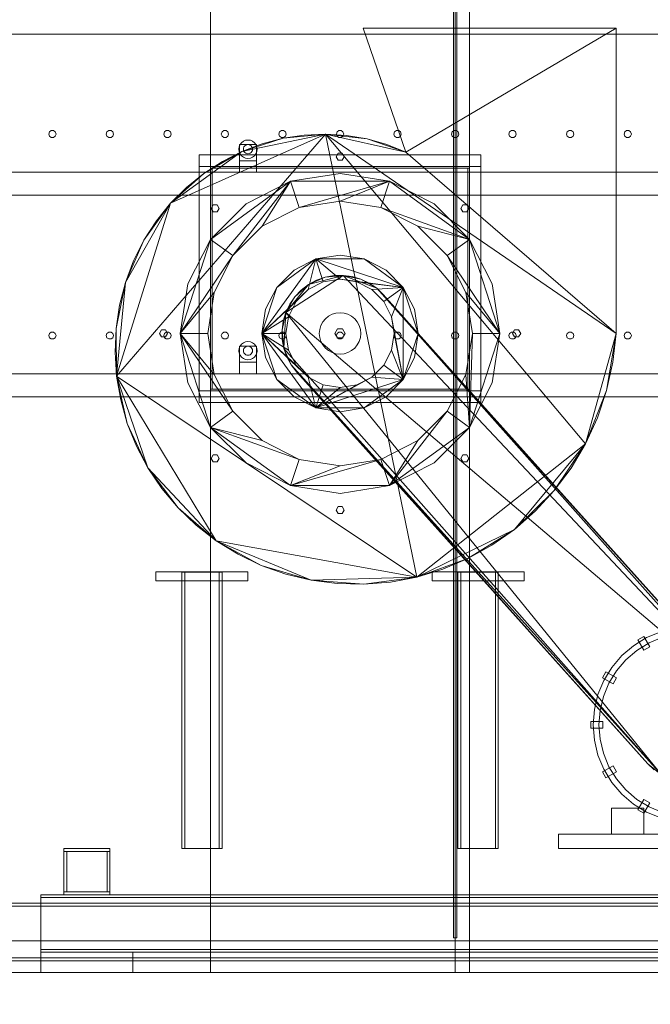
# Model space of a CAD drawing. Header units: millimetres. Extents: x -2233 to 61924, y -68080 to 6847.
# Tile 957 of 1022: x 53704 to 54800, y -55 to 1655. Entities that reach past the tile are written whole.
import ezdxf

# ---------------------------------------------------------------- set-up
doc = ezdxf.new("R2010")
doc.units = ezdxf.units.MM
for name, color, linetype, lineweight in [('COTAS_O', 1, 'Continuous', 0), ('COTAS_P', 1, 'Continuous', 0), ('lateral_secador', 7, 'Continuous', 0)]:
    doc.layers.add(name, color=color, linetype=linetype, lineweight=lineweight)
doc.dimstyles.new('R19_100', dxfattribs={"dimtxt": 250, "dimasz": 150, "dimexe": 150, "dimexo": 80, "dimgap": 100, "dimtad": 1, "dimtih": 1, "dimtoh": 1, "dimdsep": 46, "dimcen": 0.09, "dimadec": 0, "dimazin": 0, "dimtfac": 1, "dimtdec": 4, "dimtofl": 0, "dimtmove": 0, "dimatfit": 3, "dimfxl": 1, "dimtolj": 1, "dimtzin": 0, "dimarcsym": 0})

# ---------------------------------------------------------------- blocks, each defined once
blk = doc.blocks.new('DIM_R27_29')
at = {"layer": 'COTAS_O'}
for p, q in [((40461.1, 0), (40461.1, -900)), ((60461.1, 0), (60461.1, -900)), ((40461.1, -900), (40611.1, -855)), ((60461.1, -900), (60311.1, -855)), ((40461.1, -900), (60461.1, -900)), ((40461.1, -900), (40611.1, -945)), ((60461.1, -900), (60311.1, -945))]:
    blk.add_line(p, q, dxfattribs=at)
blk.add_text('20000 O', height=250, dxfattribs=at).set_placement((50461.1, -800))
blk = doc.blocks.new('DIM_R27_33')
at = {"layer": 'COTAS_P'}
for p, q in [((857.9, 0), (857.9, -2500)), ((61924.1, 0), (61924.1, -2500)), ((857.9, -2500), (1007.9, -2455)), ((61924.1, -2500), (61774.1, -2455)), ((857.9, -2500), (61924.1, -2500)), ((857.9, -2500), (1007.9, -2545)), ((61924.1, -2500), (61774.1, -2545))]:
    blk.add_line(p, q, dxfattribs=at)
blk.add_text('61066.24 P', height=250, dxfattribs=at).set_placement((31391, -2400))

msp = doc.modelspace()

# ---------------------------------------------------------------- linework, layer by layer
at = {"layer": 'lateral_secador'}
for p, q in [((54036.134, 0), (54036.134, 2925)), ((54036.134, 2925), (54036.134, 1400)), ((54458.134, 2925), (54458.134, 60)), ((54461.134, 0), (54461.134, 2925)), ((54461.134, 1400), (54461.134, 2925)), ((54464.134, 60), (54464.134, 2925)), ((54486.134, 0), (54486.134, 2925)), ((54486.134, 1400), (54486.134, 2925)), ((40811.134, 1630), (60111.134, 1630)), ((54741.134, 1640), (54301.134, 1640)), ((54301.134, 1640), (54375.711, 1424.797)), ((54375.711, 1424.797), (54741.134, 1640)), ((54741.134, 1110), (54741.134, 1640)), ((53755.997, 1460.082), (53754.784, 1456.35)), ((53754.784, 1456.35), (53755.997, 1452.618)), ((53759.172, 1462.389), (53755.997, 1460.082)), ((53763.096, 1462.389), (53759.172, 1462.389)), ((53766.271, 1460.082), (53763.096, 1462.389)), ((53767.484, 1456.35), (53766.271, 1460.082)), ((53766.271, 1452.618), (53767.484, 1456.35)), ((53855.997, 1460.082), (53854.784, 1456.35)), ((53854.784, 1456.35), (53855.997, 1452.618)), ((53859.172, 1462.389), (53855.997, 1460.082)), ((53863.096, 1462.389), (53859.172, 1462.389)), ((53866.271, 1460.082), (53863.096, 1462.389)), ((53867.484, 1456.35), (53866.271, 1460.082)), ((53866.271, 1452.618), (53867.484, 1456.35)), ((53872.765, 1035.68), (54235.915, 1456.166)), ((53955.997, 1460.082), (53954.784, 1456.35)), ((53954.784, 1456.35), (53955.997, 1452.618)), ((53959.172, 1462.389), (53955.997, 1460.082)), ((53963.096, 1462.389), (53959.172, 1462.389)), ((53966.271, 1460.082), (53963.096, 1462.389)), ((53967.484, 1456.35), (53966.271, 1460.082)), ((53966.271, 1452.618), (53967.484, 1456.35)), ((53966.602, 1336.003), (54235.915, 1456.166)), ((54055.997, 1460.082), (54054.784, 1456.35)), ((54054.784, 1456.35), (54055.997, 1452.618)), ((54059.172, 1462.389), (54055.997, 1460.082)), ((54063.096, 1462.389), (54059.172, 1462.389)), ((54066.271, 1460.082), (54063.096, 1462.389)), ((54067.484, 1456.35), (54066.271, 1460.082)), ((54066.271, 1452.618), (54067.484, 1456.35)), ((54090.673, 1426.139), (54235.915, 1456.166)), ((54155.997, 1460.082), (54154.784, 1456.35)), ((54154.784, 1456.35), (54155.997, 1452.618)), ((54159.172, 1462.389), (54155.997, 1460.082)), ((54163.096, 1462.389), (54159.172, 1462.389)), ((54162.319, 1449.018), (54235.915, 1456.166)), ((54199.086, 1454.562), (54162.319, 1449.018)), ((54166.271, 1460.082), (54163.096, 1462.389)), ((54167.484, 1456.35), (54166.271, 1460.082)), ((54166.271, 1452.618), (54167.484, 1456.35)), ((54235.915, 1456.166), (54199.086, 1454.562)), ((54235.915, 1456.166), (54308.107, 1447.791)), ((54272.392, 1453.878), (54235.915, 1456.166)), ((54235.915, 1456.166), (54375.711, 1424.797)), ((54235.915, 1456.166), (54741.134, 1110)), ((54235.915, 1456.166), (54688.042, 918.439)), ((54235.915, 1456.166), (54394.572, 686.788)), ((54255.997, 1460.082), (54254.784, 1456.35)), ((54254.784, 1456.35), (54255.997, 1452.618)), ((54259.172, 1462.389), (54255.997, 1460.082)), ((54263.096, 1462.389), (54259.172, 1462.389)), ((54266.271, 1460.082), (54263.096, 1462.389)), ((54267.484, 1456.35), (54266.271, 1460.082)), ((54266.271, 1452.618), (54267.484, 1456.35)), ((54355.997, 1460.082), (54354.784, 1456.35)), ((54354.784, 1456.35), (54355.997, 1452.618)), ((54359.172, 1462.389), (54355.997, 1460.082)), ((54363.096, 1462.389), (54359.172, 1462.389)), ((54366.271, 1460.082), (54363.096, 1462.389)), ((54367.484, 1456.35), (54366.271, 1460.082)), ((54366.271, 1452.618), (54367.484, 1456.35)), ((54455.997, 1460.082), (54454.784, 1456.35)), ((54454.784, 1456.35), (54455.997, 1452.618)), ((54459.172, 1462.389), (54455.997, 1460.082)), ((54463.096, 1462.389), (54459.172, 1462.389)), ((54466.271, 1460.082), (54463.096, 1462.389)), ((54467.484, 1456.35), (54466.271, 1460.082)), ((54466.271, 1452.618), (54467.484, 1456.35)), ((54555.997, 1460.082), (54554.784, 1456.35)), ((54554.784, 1456.35), (54555.997, 1452.618)), ((54559.172, 1462.389), (54555.997, 1460.082)), ((54563.096, 1462.389), (54559.172, 1462.389)), ((54566.271, 1460.082), (54563.096, 1462.389)), ((54567.484, 1456.35), (54566.271, 1460.082)), ((54566.271, 1452.618), (54567.484, 1456.35)), ((54655.997, 1460.082), (54654.784, 1456.35)), ((54654.784, 1456.35), (54655.997, 1452.618)), ((54659.172, 1462.389), (54655.997, 1460.082)), ((54663.096, 1462.389), (54659.172, 1462.389)), ((54666.271, 1460.082), (54663.096, 1462.389)), ((54667.484, 1456.35), (54666.271, 1460.082)), ((54666.271, 1452.618), (54667.484, 1456.35)), ((54755.997, 1460.082), (54754.784, 1456.35)), ((54754.784, 1456.35), (54755.997, 1452.618)), ((54759.172, 1462.389), (54755.997, 1460.082)), ((54763.096, 1462.389), (54759.172, 1462.389)), ((54766.271, 1460.082), (54763.096, 1462.389)), ((54767.484, 1456.35), (54766.271, 1460.082)), ((54766.271, 1452.618), (54767.484, 1456.35)), ((53755.997, 1452.618), (53759.172, 1450.311)), ((53759.172, 1450.311), (53763.096, 1450.311)), ((53763.096, 1450.311), (53766.271, 1452.618)), ((53855.997, 1452.618), (53859.172, 1450.311)), ((53859.172, 1450.311), (53863.096, 1450.311)), ((53863.096, 1450.311), (53866.271, 1452.618)), ((53955.997, 1452.618), (53959.172, 1450.311)), ((53959.172, 1450.311), (53963.096, 1450.311)), ((53963.096, 1450.311), (53966.271, 1452.618)), ((54055.997, 1452.618), (54059.172, 1450.311)), ((54059.172, 1450.311), (54063.096, 1450.311)), ((54063.096, 1450.311), (54066.271, 1452.618)), ((54087.277, 1438), (54085.679, 1434.141)), ((54086.134, 1438), (54116.134, 1438)), ((54086.134, 1438), (54086.134, 1410)), ((54089.82, 1441.314), (54087.277, 1438)), ((54093.134, 1443.856), (54089.82, 1441.314)), ((54090.673, 1426.139), (54162.319, 1449.018)), ((54126.04, 1439.529), (54090.673, 1426.139)), ((54096.993, 1445.455), (54093.134, 1443.856)), ((54097.134, 1436.928), (54095.477, 1435.657)), ((54101.134, 1446), (54096.993, 1445.455)), ((54099.063, 1437.727), (54097.134, 1436.928)), ((54101.134, 1438), (54099.063, 1437.727)), ((54105.275, 1445.455), (54101.134, 1446)), ((54103.204, 1437.727), (54101.134, 1438)), ((54105.134, 1436.928), (54103.204, 1437.727)), ((54106.791, 1435.657), (54105.134, 1436.928)), ((54109.134, 1443.856), (54105.275, 1445.455)), ((54112.448, 1441.314), (54109.134, 1443.856)), ((54114.99, 1438), (54112.448, 1441.314)), ((54116.589, 1434.141), (54114.99, 1438)), ((54116.134, 1410), (54116.134, 1438)), ((54162.319, 1449.018), (54126.04, 1439.529)), ((54155.997, 1452.618), (54159.172, 1450.311)), ((54159.172, 1450.311), (54163.096, 1450.311)), ((54163.096, 1450.311), (54166.271, 1452.618)), ((54255.997, 1452.618), (54259.172, 1450.311)), ((54259.172, 1450.311), (54263.096, 1450.311)), ((54263.096, 1450.311), (54266.271, 1452.618)), ((54308.107, 1447.791), (54272.392, 1453.878)), ((54308.107, 1447.791), (54375.711, 1424.797)), ((54342.67, 1438.04), (54308.107, 1447.791)), ((54375.711, 1424.797), (54342.67, 1438.04)), ((54355.997, 1452.618), (54359.172, 1450.311)), ((54359.172, 1450.311), (54363.096, 1450.311)), ((54363.096, 1450.311), (54366.271, 1452.618)), ((54455.997, 1452.618), (54459.172, 1450.311)), ((54459.172, 1450.311), (54463.096, 1450.311)), ((54463.096, 1450.311), (54466.271, 1452.618)), ((54555.997, 1452.618), (54559.172, 1450.311)), ((54559.172, 1450.311), (54563.096, 1450.311)), ((54563.096, 1450.311), (54566.271, 1452.618)), ((54655.997, 1452.618), (54659.172, 1450.311)), ((54659.172, 1450.311), (54663.096, 1450.311)), ((54663.096, 1450.311), (54666.271, 1452.618)), ((54755.997, 1452.618), (54759.172, 1450.311)), ((54759.172, 1450.311), (54763.096, 1450.311)), ((54763.096, 1450.311), (54766.271, 1452.618)), ((53966.602, 1336.003), (54090.673, 1426.139)), ((54016.134, 1420), (54506.134, 1420)), ((54016.134, 1420), (54016.134, 1400)), ((54024.355, 1388.051), (54090.673, 1426.139)), ((54090.673, 1426.139), (54056.641, 1408.935)), ((54085.679, 1434.141), (54085.134, 1430)), ((54085.134, 1430), (54085.679, 1425.859)), ((54085.679, 1425.859), (54087.277, 1422)), ((54087.277, 1422), (54089.82, 1418.686)), ((54093.406, 1432.071), (54093.134, 1430)), ((54093.134, 1430), (54093.406, 1427.929)), ((54094.206, 1434), (54093.406, 1432.071)), ((54093.406, 1427.929), (54094.206, 1426)), ((54095.477, 1435.657), (54094.206, 1434)), ((54094.206, 1426), (54095.477, 1424.343)), ((54095.477, 1424.343), (54097.134, 1423.072)), ((54097.134, 1423.072), (54099.063, 1422.273)), ((54099.063, 1422.273), (54101.134, 1422)), ((54101.134, 1422), (54103.204, 1422.273)), ((54103.204, 1422.273), (54105.134, 1423.072)), ((54105.134, 1423.072), (54106.791, 1424.343)), ((54108.062, 1434), (54106.791, 1435.657)), ((54106.791, 1424.343), (54108.062, 1426)), ((54108.861, 1432.071), (54108.062, 1434)), ((54108.062, 1426), (54108.861, 1427.929)), ((54109.134, 1430), (54108.861, 1432.071)), ((54108.861, 1427.929), (54109.134, 1430)), ((54112.448, 1418.686), (54114.99, 1422)), ((54114.99, 1422), (54116.589, 1425.859)), ((54117.134, 1430), (54116.589, 1434.141)), ((54116.589, 1425.859), (54117.134, 1430)), ((54257.634, 1423.062), (54254.134, 1417)), ((54264.634, 1423.062), (54257.634, 1423.062)), ((54268.134, 1417), (54264.634, 1423.062)), ((54375.711, 1424.797), (54741.134, 1110)), ((54506.134, 1400), (54506.134, 1420)), ((54056.641, 1408.935), (54024.355, 1388.051)), ((54086.134, 1410), (54116.134, 1410)), ((54086.134, 1410), (54086.134, 1390)), ((54089.82, 1418.686), (54093.134, 1416.144)), ((54093.134, 1416.144), (54096.993, 1414.545)), ((54096.993, 1414.545), (54101.134, 1414)), ((54101.134, 1414), (54105.275, 1414.545)), ((54105.275, 1414.545), (54109.134, 1416.144)), ((54109.134, 1416.144), (54112.448, 1418.686)), ((54116.134, 1390), (54116.134, 1410)), ((54254.134, 1417), (54257.634, 1410.938)), ((54257.634, 1410.938), (54264.634, 1410.938)), ((54264.634, 1410.938), (54268.134, 1417)), ((40811.134, 1390), (60111.134, 1390)), ((53966.602, 1336.003), (54024.355, 1388.051)), ((54024.355, 1388.051), (53994.214, 1363.666)), ((54016.134, 1400), (54506.134, 1400)), ((54016.134, 1400), (54036.134, 1400)), ((54016.134, 1400), (54016.134, 1010)), ((54036.134, 1400), (54461.134, 1400)), ((54036.134, 1400), (54486.134, 1400)), ((54036.134, 1400), (54036.134, 1397)), ((54036.134, 1010), (54036.134, 1400)), ((54036.134, 1397), (54486.134, 1397)), ((54036.134, 1397), (54039.134, 1397)), ((54036.134, 1397), (54036.134, 1013)), ((54039.134, 1013), (54039.134, 1397)), ((54086.134, 1390), (54116.134, 1390)), ((54261.134, 1388), (54175.228, 1374.394)), ((54347.04, 1374.394), (54261.134, 1388)), ((54461.134, 1400), (54486.134, 1400)), ((54483.134, 1397), (54486.134, 1397)), ((54483.134, 1397), (54483.134, 1013)), ((54486.134, 1397), (54486.134, 1400)), ((54486.134, 1400), (54506.134, 1400)), ((54486.134, 1400), (54486.134, 1010)), ((54486.134, 1013), (54486.134, 1397)), ((54506.134, 1010), (54506.134, 1400)), ((54036.228, 1273.404), (54175.228, 1374.394)), ((54075.06, 1245.191), (54175.228, 1374.394)), ((54175.228, 1374.394), (54097.73, 1334.907)), ((54125.943, 1296.074), (54175.228, 1374.394)), ((54175.228, 1374.394), (54347.04, 1374.394)), ((54190.06, 1328.743), (54175.228, 1374.394)), ((54190.06, 1328.743), (54347.04, 1374.394)), ((54261.134, 1340), (54347.04, 1374.394)), ((54332.208, 1328.743), (54347.04, 1374.394)), ((54347.04, 1374.394), (54486.04, 1273.404)), ((54424.538, 1334.907), (54347.04, 1374.394)), ((53994.214, 1363.666), (53966.602, 1336.003)), ((40811.134, 1350), (60111.134, 1350)), ((53872.765, 1035.68), (53966.602, 1336.003)), ((53888.133, 1198.403), (53966.602, 1336.003)), ((53920.36, 1271.933), (53966.602, 1336.003)), ((53966.602, 1336.003), (53941.873, 1305.324)), ((54097.73, 1334.907), (54036.228, 1273.404)), ((54190.06, 1328.743), (54261.134, 1340)), ((54261.134, 1340), (54332.208, 1328.743)), ((54486.04, 1273.404), (54424.538, 1334.907)), ((54040.552, 1333.144), (54037.052, 1327.082)), ((54037.052, 1327.082), (54040.552, 1321.02)), ((54047.552, 1333.144), (54040.552, 1333.144)), ((54040.552, 1321.02), (54047.552, 1321.02)), ((54051.052, 1327.082), (54047.552, 1333.144)), ((54047.552, 1321.02), (54051.052, 1327.082)), ((54125.943, 1296.074), (54190.06, 1328.743)), ((54332.208, 1328.743), (54486.04, 1273.404)), ((54332.208, 1328.743), (54396.324, 1296.074)), ((54474.716, 1333.144), (54471.216, 1327.082)), ((54471.216, 1327.082), (54474.716, 1321.02)), ((54481.716, 1333.144), (54474.716, 1333.144)), ((54474.716, 1321.02), (54481.716, 1321.02)), ((54485.216, 1327.082), (54481.716, 1333.144)), ((54481.716, 1321.02), (54485.216, 1327.082)), ((53941.873, 1305.324), (53920.36, 1271.933)), ((54075.06, 1245.191), (54125.943, 1296.074)), ((54396.324, 1296.074), (54486.04, 1273.404)), ((54396.324, 1296.074), (54447.208, 1245.191)), ((53888.133, 1198.403), (53920.36, 1271.933)), ((53920.36, 1271.933), (53902.359, 1236.168)), ((53983.134, 1110), (54036.228, 1273.404)), ((54036.228, 1273.404), (53996.74, 1195.907)), ((54075.06, 1245.191), (54036.228, 1273.404)), ((54447.208, 1245.191), (54486.04, 1273.404)), ((54486.04, 1273.404), (54539.134, 1110)), ((54525.527, 1195.907), (54486.04, 1273.404)), ((53902.359, 1236.168), (53888.133, 1198.403)), ((54075.06, 1245.191), (53983.134, 1110)), ((54042.391, 1181.074), (54075.06, 1245.191)), ((54125.134, 1110), (54219.108, 1239.344)), ((54151.108, 1189.939), (54219.108, 1239.344)), ((54219.108, 1239.344), (54181.195, 1220.026)), ((54205.882, 1186.048), (54219.108, 1239.344)), ((54261.134, 1246), (54219.108, 1239.344)), ((54219.108, 1239.344), (54303.16, 1239.344)), ((54219.108, 1239.344), (54371.16, 1189.939)), ((54232.086, 1199.399), (54219.108, 1239.344)), ((54261.134, 1204), (54219.108, 1239.344)), ((54303.16, 1239.344), (54261.134, 1246)), ((54303.16, 1239.344), (54371.16, 1189.939)), ((54341.072, 1220.026), (54303.16, 1239.344)), ((54447.208, 1245.191), (54539.134, 1110)), ((54447.208, 1245.191), (54479.877, 1181.074)), ((54181.195, 1220.026), (54151.108, 1189.939)), ((54371.16, 1189.939), (54341.072, 1220.026)), ((53871.852, 1118.494), (53888.133, 1198.403)), ((53872.765, 1035.68), (53888.133, 1198.403)), ((53888.133, 1198.403), (53877.904, 1159.036)), ((54166.909, 1146.37), (54266.607, 1210.852)), ((54205.882, 1186.048), (54232.086, 1199.399)), ((54206.282, 1194.807), (54266.607, 1210.852)), ((54206.282, 1194.807), (54235.174, 1207.607)), ((54220.225, 1202.344), (54206.282, 1194.807)), ((54235.174, 1207.607), (54220.225, 1202.344)), ((54232.086, 1199.399), (54261.134, 1204)), ((54235.174, 1207.607), (54266.607, 1210.852)), ((54250.763, 1210.466), (54235.174, 1207.607)), ((54266.607, 1210.852), (54250.763, 1210.466)), ((54261.134, 1204), (54371.16, 1189.939)), ((54261.134, 1204), (54290.182, 1199.399)), ((54266.607, 1210.852), (54297.503, 1204.224)), ((54282.316, 1208.754), (54266.607, 1210.852)), ((54266.607, 1210.852), (54324.84, 1188.374)), ((54266.607, 1210.852), (54963.478, 470.91)), ((54297.503, 1204.224), (54282.316, 1208.754)), ((54290.182, 1199.399), (54371.16, 1189.939)), ((54290.182, 1199.399), (54316.386, 1186.048)), ((54297.503, 1204.224), (54324.84, 1188.374)), ((54311.796, 1197.375), (54297.503, 1204.224)), ((54324.84, 1188.374), (54311.796, 1197.375)), ((53996.74, 1195.907), (53983.134, 1110)), ((54042.391, 1181.074), (53983.134, 1110)), ((54031.134, 1110), (54042.391, 1181.074)), ((54125.134, 1110), (54151.108, 1189.939)), ((54205.882, 1186.048), (54125.134, 1110)), ((54151.108, 1189.939), (54131.79, 1152.026)), ((54166.909, 1146.37), (54206.282, 1194.807)), ((54182.76, 1173.707), (54206.282, 1194.807)), ((54193.691, 1185.183), (54182.76, 1173.707)), ((54185.086, 1165.252), (54205.882, 1186.048)), ((54206.282, 1194.807), (54193.691, 1185.183)), ((54316.386, 1186.048), (54371.16, 1189.939)), ((54316.386, 1186.048), (54337.182, 1165.252)), ((54324.84, 1188.374), (54946.316, 497.443)), ((54336.316, 1177.443), (54324.84, 1188.374)), ((54324.84, 1188.374), (54963.478, 470.91)), ((54337.182, 1165.252), (54371.16, 1189.939)), ((54350.533, 1139.048), (54371.16, 1189.939)), ((54371.16, 1189.939), (54397.134, 1110)), ((54390.478, 1152.026), (54371.16, 1189.939)), ((54371.16, 1189.939), (54371.16, 1030.061)), ((54479.877, 1181.074), (54539.134, 1110)), ((54479.877, 1181.074), (54491.134, 1110)), ((54539.134, 1110), (54525.527, 1195.907)), ((54185.086, 1165.252), (54125.134, 1110)), ((54166.909, 1146.37), (54182.76, 1173.707)), ((54171.734, 1139.048), (54185.086, 1165.252)), ((54182.76, 1173.707), (54173.759, 1160.662)), ((54946.316, 497.443), (54336.316, 1177.443)), ((54337.182, 1165.252), (54350.533, 1139.048)), ((53877.904, 1159.036), (53871.852, 1118.494)), ((54131.79, 1152.026), (54125.134, 1110)), ((54160.282, 1115.473), (54166.909, 1146.37)), ((54166.909, 1146.37), (54162.38, 1131.182)), ((54163.527, 1084.04), (54166.909, 1146.37)), ((54173.759, 1160.662), (54166.909, 1146.37)), ((54820.472, 342.625), (54166.909, 1146.37)), ((54166.909, 1146.37), (54963.478, 470.91)), ((54397.134, 1110), (54390.478, 1152.026)), ((54171.734, 1139.048), (54125.134, 1110)), ((54162.38, 1131.182), (54160.282, 1115.473)), ((54167.134, 1110), (54171.734, 1139.048)), ((54231.201, 1130.001), (54227.874, 1123.777)), ((54235.678, 1135.456), (54231.201, 1130.001)), ((54241.133, 1139.933), (54235.678, 1135.456)), ((54247.357, 1143.26), (54241.133, 1139.933)), ((54254.111, 1145.308), (54247.357, 1143.26)), ((54261.134, 1146), (54254.111, 1145.308)), ((54268.157, 1145.308), (54261.134, 1146)), ((54274.91, 1143.26), (54268.157, 1145.308)), ((54281.134, 1139.933), (54274.91, 1143.26)), ((54286.59, 1135.456), (54281.134, 1139.933)), ((54291.067, 1130.001), (54286.59, 1135.456)), ((54294.394, 1123.777), (54291.067, 1130.001)), ((54350.533, 1139.048), (54371.16, 1030.061)), ((54350.533, 1139.048), (54355.134, 1110)), ((53759.172, 1112.389), (53755.997, 1110.082)), ((53763.096, 1112.389), (53759.172, 1112.389)), ((53766.271, 1110.082), (53763.096, 1112.389)), ((53859.172, 1112.389), (53855.997, 1110.082)), ((53863.096, 1112.389), (53859.172, 1112.389)), ((53866.271, 1110.082), (53863.096, 1112.389)), ((53871.852, 1118.494), (53870.109, 1077.222)), ((53872.765, 1035.68), (53871.852, 1118.494)), ((53950.634, 1116.062), (53947.134, 1110)), ((53957.634, 1116.062), (53950.634, 1116.062)), ((53959.172, 1112.389), (53955.997, 1110.082)), ((53961.134, 1110), (53957.634, 1116.062)), ((53963.096, 1112.389), (53959.172, 1112.389)), ((53966.271, 1110.082), (53963.096, 1112.389)), ((54059.172, 1112.389), (54055.997, 1110.082)), ((54063.096, 1112.389), (54059.172, 1112.389)), ((54066.271, 1110.082), (54063.096, 1112.389)), ((54159.172, 1112.389), (54155.997, 1110.082)), ((54163.096, 1112.389), (54159.172, 1112.389)), ((54163.527, 1084.04), (54160.282, 1115.473)), ((54160.282, 1115.473), (54160.668, 1099.629)), ((54166.271, 1110.082), (54163.096, 1112.389)), ((54225.826, 1117.023), (54225.134, 1110)), ((54227.874, 1123.777), (54225.826, 1117.023)), ((54256.634, 1117.794), (54252.134, 1110)), ((54259.172, 1112.389), (54255.997, 1110.082)), ((54265.634, 1117.794), (54256.634, 1117.794)), ((54263.096, 1112.389), (54259.172, 1112.389)), ((54266.271, 1110.082), (54263.096, 1112.389)), ((54270.134, 1110), (54265.634, 1117.794)), ((54296.442, 1117.023), (54294.394, 1123.777)), ((54297.134, 1110), (54296.442, 1117.023)), ((54359.172, 1112.389), (54355.997, 1110.082)), ((54363.096, 1112.389), (54359.172, 1112.389)), ((54366.271, 1110.082), (54363.096, 1112.389)), ((54459.172, 1112.389), (54455.997, 1110.082)), ((54463.096, 1112.389), (54459.172, 1112.389)), ((54466.271, 1110.082), (54463.096, 1112.389)), ((54559.172, 1112.389), (54555.997, 1110.082)), ((54563.096, 1112.389), (54559.172, 1112.389)), ((54564.634, 1116.062), (54561.134, 1110)), ((54566.271, 1110.082), (54563.096, 1112.389)), ((54571.634, 1116.062), (54564.634, 1116.062)), ((54575.134, 1110), (54571.634, 1116.062)), ((54659.172, 1112.389), (54655.997, 1110.082)), ((54663.096, 1112.389), (54659.172, 1112.389)), ((54666.271, 1110.082), (54663.096, 1112.389)), ((54759.172, 1112.389), (54755.997, 1110.082)), ((54763.096, 1112.389), (54759.172, 1112.389)), ((54766.271, 1110.082), (54763.096, 1112.389)), ((53755.997, 1110.082), (53754.784, 1106.35)), ((53754.784, 1106.35), (53755.997, 1102.618)), ((53755.997, 1102.618), (53759.172, 1100.311)), ((53759.172, 1100.311), (53763.096, 1100.311)), ((53763.096, 1100.311), (53766.271, 1102.618)), ((53767.484, 1106.35), (53766.271, 1110.082)), ((53766.271, 1102.618), (53767.484, 1106.35)), ((53855.997, 1110.082), (53854.784, 1106.35)), ((53854.784, 1106.35), (53855.997, 1102.618)), ((53855.997, 1102.618), (53859.172, 1100.311)), ((53859.172, 1100.311), (53863.096, 1100.311)), ((53863.096, 1100.311), (53866.271, 1102.618)), ((53867.484, 1106.35), (53866.271, 1110.082)), ((53866.271, 1102.618), (53867.484, 1106.35)), ((53947.134, 1110), (53950.634, 1103.938)), ((53950.634, 1103.938), (53957.634, 1103.938)), ((53955.997, 1110.082), (53954.784, 1106.35)), ((53954.784, 1106.35), (53955.997, 1102.618)), ((53955.997, 1102.618), (53959.172, 1100.311)), ((53957.634, 1103.938), (53961.134, 1110)), ((53959.172, 1100.311), (53963.096, 1100.311)), ((53963.096, 1100.311), (53966.271, 1102.618)), ((53967.484, 1106.35), (53966.271, 1110.082)), ((53966.271, 1102.618), (53967.484, 1106.35)), ((53983.134, 1110), (54031.134, 1110)), ((53983.134, 1110), (54042.391, 1038.926)), ((54036.228, 946.596), (53983.134, 1110)), ((53983.134, 1110), (53996.74, 1024.093)), ((53983.134, 1110), (54075.06, 974.809)), ((54042.391, 1038.926), (54031.134, 1110)), ((54055.997, 1110.082), (54054.784, 1106.35)), ((54054.784, 1106.35), (54055.997, 1102.618)), ((54055.997, 1102.618), (54059.172, 1100.311)), ((54059.172, 1100.311), (54063.096, 1100.311)), ((54063.096, 1100.311), (54066.271, 1102.618)), ((54067.484, 1106.35), (54066.271, 1110.082)), ((54066.271, 1102.618), (54067.484, 1106.35)), ((54096.993, 1095.455), (54093.134, 1093.856)), ((54101.134, 1096), (54096.993, 1095.455)), ((54105.275, 1095.455), (54101.134, 1096)), ((54109.134, 1093.856), (54105.275, 1095.455)), ((54125.134, 1110), (54167.134, 1110)), ((54125.134, 1110), (54171.734, 1080.952)), ((54151.108, 1030.061), (54125.134, 1110)), ((54125.134, 1110), (54131.79, 1067.974)), ((54125.134, 1110), (54185.086, 1054.748)), ((54219.108, 980.656), (54125.134, 1110)), ((54125.134, 1110), (54205.882, 1033.952)), ((54155.997, 1110.082), (54154.784, 1106.35)), ((54154.784, 1106.35), (54155.997, 1102.618)), ((54155.997, 1102.618), (54159.172, 1100.311)), ((54159.172, 1100.311), (54163.096, 1100.311)), ((54160.668, 1099.629), (54163.527, 1084.04)), ((54163.096, 1100.311), (54166.271, 1102.618)), ((54167.484, 1106.35), (54166.271, 1110.082)), ((54166.271, 1102.618), (54167.484, 1106.35)), ((54171.734, 1080.952), (54167.134, 1110)), ((54225.134, 1110), (54225.826, 1102.977)), ((54225.826, 1102.977), (54227.874, 1096.223)), ((54227.874, 1096.223), (54231.201, 1089.999)), ((54252.134, 1110), (54256.634, 1102.206)), ((54255.997, 1110.082), (54254.784, 1106.35)), ((54254.784, 1106.35), (54255.997, 1102.618)), ((54255.997, 1102.618), (54259.172, 1100.311)), ((54256.634, 1102.206), (54265.634, 1102.206)), ((54259.172, 1100.311), (54263.096, 1100.311)), ((54263.096, 1100.311), (54266.271, 1102.618)), ((54265.634, 1102.206), (54270.134, 1110)), ((54267.484, 1106.35), (54266.271, 1110.082)), ((54266.271, 1102.618), (54267.484, 1106.35)), ((54291.067, 1089.999), (54294.394, 1096.223)), ((54294.394, 1096.223), (54296.442, 1102.977)), ((54296.442, 1102.977), (54297.134, 1110)), ((54355.134, 1110), (54350.533, 1080.952)), ((54355.997, 1110.082), (54354.784, 1106.35)), ((54354.784, 1106.35), (54355.997, 1102.618)), ((54371.16, 1030.061), (54355.134, 1110)), ((54355.997, 1102.618), (54359.172, 1100.311)), ((54359.172, 1100.311), (54363.096, 1100.311)), ((54363.096, 1100.311), (54366.271, 1102.618)), ((54367.484, 1106.35), (54366.271, 1110.082)), ((54366.271, 1102.618), (54367.484, 1106.35)), ((54397.134, 1110), (54371.16, 1030.061)), ((54390.478, 1067.974), (54397.134, 1110)), ((54455.997, 1110.082), (54454.784, 1106.35)), ((54454.784, 1106.35), (54455.997, 1102.618)), ((54455.997, 1102.618), (54459.172, 1100.311)), ((54459.172, 1100.311), (54463.096, 1100.311)), ((54463.096, 1100.311), (54466.271, 1102.618)), ((54467.484, 1106.35), (54466.271, 1110.082)), ((54466.271, 1102.618), (54467.484, 1106.35)), ((54491.134, 1110), (54479.877, 1038.926)), ((54539.134, 1110), (54486.04, 946.596)), ((54486.04, 946.596), (54491.134, 1110)), ((54491.134, 1110), (54539.134, 1110)), ((54525.527, 1024.093), (54539.134, 1110)), ((54555.997, 1110.082), (54554.784, 1106.35)), ((54554.784, 1106.35), (54555.997, 1102.618)), ((54555.997, 1102.618), (54559.172, 1100.311)), ((54559.172, 1100.311), (54563.096, 1100.311)), ((54561.134, 1110), (54564.634, 1103.938)), ((54563.096, 1100.311), (54566.271, 1102.618)), ((54564.634, 1103.938), (54571.634, 1103.938)), ((54567.484, 1106.35), (54566.271, 1110.082)), ((54566.271, 1102.618), (54567.484, 1106.35)), ((54571.634, 1103.938), (54575.134, 1110)), ((54655.997, 1110.082), (54654.784, 1106.35)), ((54654.784, 1106.35), (54655.997, 1102.618)), ((54655.997, 1102.618), (54659.172, 1100.311)), ((54659.172, 1100.311), (54663.096, 1100.311)), ((54663.096, 1100.311), (54666.271, 1102.618)), ((54667.484, 1106.35), (54666.271, 1110.082)), ((54666.271, 1102.618), (54667.484, 1106.35)), ((54741.134, 1110), (54688.042, 918.439)), ((54741.134, 1110), (54724.591, 1010.784)), ((54735.464, 1059.797), (54741.134, 1110)), ((54755.997, 1110.082), (54754.784, 1106.35)), ((54754.784, 1106.35), (54755.997, 1102.618)), ((54755.997, 1102.618), (54759.172, 1100.311)), ((54759.172, 1100.311), (54763.096, 1100.311)), ((54763.096, 1100.311), (54766.271, 1102.618)), ((54767.484, 1106.35), (54766.271, 1110.082)), ((54766.271, 1102.618), (54767.484, 1106.35)), ((54085.679, 1084.141), (54085.134, 1080)), ((54085.134, 1080), (54085.679, 1075.859)), ((54087.277, 1088), (54085.679, 1084.141)), ((54086.134, 1088), (54116.134, 1088)), ((54086.134, 1088), (54086.134, 1060)), ((54089.82, 1091.314), (54087.277, 1088)), ((54093.134, 1093.856), (54089.82, 1091.314)), ((54093.406, 1082.071), (54093.134, 1080)), ((54093.134, 1080), (54093.406, 1077.929)), ((54094.206, 1084), (54093.406, 1082.071)), ((54093.406, 1077.929), (54094.206, 1076)), ((54095.477, 1085.657), (54094.206, 1084)), ((54097.134, 1086.928), (54095.477, 1085.657)), ((54099.063, 1087.727), (54097.134, 1086.928)), ((54101.134, 1088), (54099.063, 1087.727)), ((54103.204, 1087.727), (54101.134, 1088)), ((54105.134, 1086.928), (54103.204, 1087.727)), ((54106.791, 1085.657), (54105.134, 1086.928)), ((54108.062, 1084), (54106.791, 1085.657)), ((54108.861, 1082.071), (54108.062, 1084)), ((54108.062, 1076), (54108.861, 1077.929)), ((54109.134, 1080), (54108.861, 1082.071)), ((54108.861, 1077.929), (54109.134, 1080)), ((54112.448, 1091.314), (54109.134, 1093.856)), ((54114.99, 1088), (54112.448, 1091.314)), ((54116.589, 1084.141), (54114.99, 1088)), ((54116.134, 1060), (54116.134, 1088)), ((54117.134, 1080), (54116.589, 1084.141)), ((54116.589, 1075.859), (54117.134, 1080)), ((54176.326, 1055.148), (54163.527, 1084.04)), ((54163.527, 1084.04), (54168.79, 1069.09)), ((54820.472, 342.625), (54163.527, 1084.04)), ((54185.086, 1054.748), (54171.734, 1080.952)), ((54231.201, 1089.999), (54235.678, 1084.544)), ((54235.678, 1084.544), (54241.133, 1080.067)), ((54241.133, 1080.067), (54247.357, 1076.74)), ((54274.91, 1076.74), (54281.134, 1080.067)), ((54281.134, 1080.067), (54286.59, 1084.544)), ((54286.59, 1084.544), (54291.067, 1089.999)), ((54350.533, 1080.952), (54337.182, 1054.748)), ((54371.16, 1030.061), (54350.533, 1080.952)), ((53870.109, 1077.222), (53872.765, 1035.68)), ((54085.679, 1075.859), (54087.277, 1072)), ((54087.277, 1072), (54089.82, 1068.686)), ((54089.82, 1068.686), (54093.134, 1066.144)), ((54093.134, 1066.144), (54096.993, 1064.545)), ((54094.206, 1076), (54095.477, 1074.343)), ((54095.477, 1074.343), (54097.134, 1073.072)), ((54096.993, 1064.545), (54101.134, 1064)), ((54097.134, 1073.072), (54099.063, 1072.273)), ((54099.063, 1072.273), (54101.134, 1072)), ((54101.134, 1072), (54103.204, 1072.273)), ((54101.134, 1064), (54105.275, 1064.545)), ((54103.204, 1072.273), (54105.134, 1073.072)), ((54105.134, 1073.072), (54106.791, 1074.343)), ((54105.275, 1064.545), (54109.134, 1066.144)), ((54106.791, 1074.343), (54108.062, 1076)), ((54109.134, 1066.144), (54112.448, 1068.686)), ((54112.448, 1068.686), (54114.99, 1072)), ((54114.99, 1072), (54116.589, 1075.859)), ((54131.79, 1067.974), (54151.108, 1030.061)), ((54168.79, 1069.09), (54176.326, 1055.148)), ((54247.357, 1076.74), (54254.111, 1074.692)), ((54254.111, 1074.692), (54261.134, 1074)), ((54261.134, 1074), (54268.157, 1074.692)), ((54268.157, 1074.692), (54274.91, 1076.74)), ((54371.16, 1030.061), (54390.478, 1067.974)), ((54086.134, 1060), (54116.134, 1060)), ((54086.134, 1060), (54086.134, 1040)), ((54116.134, 1040), (54116.134, 1060)), ((54795.951, 362.557), (54176.326, 1055.148)), ((54176.326, 1055.148), (54185.951, 1042.557)), ((54820.472, 342.625), (54176.326, 1055.148)), ((54205.882, 1033.952), (54185.086, 1054.748)), ((54337.182, 1054.748), (54316.386, 1033.952)), ((54371.16, 1030.061), (54337.182, 1054.748)), ((54724.591, 1010.784), (54735.464, 1059.797)), ((40811.134, 1040), (60111.134, 1040)), ((53891.361, 953.675), (53872.765, 1035.68)), ((53872.765, 1035.68), (53879.853, 994.34)), ((53927.329, 876.268), (53872.765, 1035.68)), ((54046.079, 749.72), (53872.765, 1035.68)), ((54394.572, 686.788), (53872.765, 1035.68)), ((54075.06, 974.809), (54042.391, 1038.926)), ((54086.134, 1040), (54116.134, 1040)), ((54219.108, 980.656), (54151.108, 1030.061)), ((54151.108, 1030.061), (54181.195, 999.974)), ((54185.951, 1042.557), (54795.951, 362.557)), ((54219.108, 980.656), (54205.882, 1033.952)), ((54232.086, 1020.601), (54205.882, 1033.952)), ((54219.108, 980.656), (54316.386, 1033.952)), ((54371.16, 1030.061), (54219.108, 980.656)), ((54316.386, 1033.952), (54290.182, 1020.601)), ((54371.16, 1030.061), (54303.16, 980.656)), ((54371.16, 1030.061), (54316.386, 1033.952)), ((54341.072, 999.974), (54371.16, 1030.061)), ((54479.877, 1038.926), (54447.208, 974.809)), ((54486.04, 946.596), (54479.877, 1038.926)), ((53996.74, 1024.093), (54036.228, 946.596)), ((54016.134, 1010), (54506.134, 1010)), ((54016.134, 1010), (54016.134, 990)), ((54016.134, 1010), (54036.134, 1010)), ((54036.134, 1013), (54486.134, 1013)), ((54036.134, 1013), (54036.134, 1010)), ((54036.134, 1013), (54039.134, 1013)), ((54036.134, 1010), (54461.134, 1010)), ((54036.134, 1010), (54036.134, 0)), ((54036.134, 1010), (54486.134, 1010)), ((54219.108, 980.656), (54232.086, 1020.601)), ((54219.108, 980.656), (54290.182, 1020.601)), ((54219.108, 980.656), (54261.134, 1016)), ((54261.134, 1016), (54232.086, 1020.601)), ((54290.182, 1020.601), (54261.134, 1016)), ((54461.134, 0), (54461.134, 1010)), ((54461.134, 1010), (54486.134, 1010)), ((54483.134, 1013), (54486.134, 1013)), ((54486.04, 946.596), (54525.527, 1024.093)), ((54486.134, 1010), (54486.134, 1013)), ((54486.134, 0), (54486.134, 1010)), ((54486.134, 1010), (54506.134, 1010)), ((54506.134, 990), (54506.134, 1010)), ((54724.591, 1010.784), (54688.042, 918.439)), ((54708.703, 963.496), (54724.591, 1010.784)), ((40811.134, 1000), (60111.134, 1000)), ((53879.853, 994.34), (53891.361, 953.675)), ((54181.195, 999.974), (54219.108, 980.656)), ((54303.16, 980.656), (54341.072, 999.974)), ((54016.134, 990), (54506.134, 990)), ((54303.16, 980.656), (54219.108, 980.656)), ((54219.108, 980.656), (54261.134, 974)), ((54261.134, 974), (54303.16, 980.656)), ((54036.228, 946.596), (54075.06, 974.809)), ((54125.943, 923.926), (54075.06, 974.809)), ((54347.04, 845.606), (54447.208, 974.809)), ((54447.208, 974.809), (54396.324, 923.926)), ((54486.04, 946.596), (54447.208, 974.809)), ((54688.042, 918.439), (54708.703, 963.496)), ((53927.329, 876.268), (53891.361, 953.675)), ((53891.361, 953.675), (53907.226, 914.162)), ((54175.228, 845.606), (54036.228, 946.596)), ((54036.228, 946.596), (54097.73, 885.093)), ((54036.228, 946.596), (54125.943, 923.926)), ((54036.228, 946.596), (54190.06, 891.257)), ((54486.04, 946.596), (54347.04, 845.606)), ((54424.538, 885.093), (54486.04, 946.596)), ((54190.06, 891.257), (54125.943, 923.926)), ((54396.324, 923.926), (54332.208, 891.257)), ((54347.04, 845.606), (54396.324, 923.926)), ((53907.226, 914.162), (53927.329, 876.268)), ((54688.042, 918.439), (54394.572, 686.788)), ((54688.042, 918.439), (54564.17, 769.481)), ((54688.042, 918.439), (54633.61, 836.889)), ((54662.898, 876.09), (54688.042, 918.439)), ((54040.552, 898.98), (54037.052, 892.918)), ((54037.052, 892.918), (54040.552, 886.856)), ((54047.552, 898.98), (54040.552, 898.98)), ((54051.052, 892.918), (54047.552, 898.98)), ((54047.552, 886.856), (54051.052, 892.918)), ((54175.228, 845.606), (54190.06, 891.257)), ((54175.228, 845.606), (54332.208, 891.257)), ((54261.134, 880), (54190.06, 891.257)), ((54332.208, 891.257), (54261.134, 880)), ((54347.04, 845.606), (54332.208, 891.257)), ((54474.716, 898.98), (54471.216, 892.918)), ((54471.216, 892.918), (54474.716, 886.856)), ((54481.716, 898.98), (54474.716, 898.98)), ((54485.216, 892.918), (54481.716, 898.98)), ((54481.716, 886.856), (54485.216, 892.918)), ((53979.539, 807.145), (53927.329, 876.268)), ((53927.329, 876.268), (53951.506, 840.449)), ((54046.079, 749.72), (53927.329, 876.268)), ((54040.552, 886.856), (54047.552, 886.856)), ((54097.73, 885.093), (54175.228, 845.606)), ((54175.228, 845.606), (54261.134, 880)), ((54347.04, 845.606), (54424.538, 885.093)), ((54474.716, 886.856), (54481.716, 886.856)), ((54633.61, 836.889), (54662.898, 876.09)), ((53951.506, 840.449), (53979.539, 807.145)), ((54347.04, 845.606), (54175.228, 845.606)), ((54175.228, 845.606), (54261.134, 832)), ((54261.134, 832), (54347.04, 845.606)), ((54633.61, 836.889), (54564.17, 769.481)), ((54600.562, 801.235), (54633.61, 836.889)), ((54046.079, 749.72), (53979.539, 807.145)), ((53979.539, 807.145), (54011.167, 776.772)), ((54257.634, 809.062), (54254.134, 803)), ((54264.634, 809.062), (54257.634, 809.062)), ((54268.134, 803), (54264.634, 809.062)), ((54254.134, 803), (54257.634, 796.938)), ((54257.634, 796.938), (54264.634, 796.938)), ((54264.634, 796.938), (54268.134, 803)), ((54564.17, 769.481), (54600.562, 801.235)), ((54011.167, 776.772), (54046.079, 749.72)), ((54564.17, 769.481), (54394.572, 686.788)), ((54564.17, 769.481), (54483.191, 718.844)), ((54524.887, 741.933), (54564.17, 769.481)), ((54124.321, 706.963), (54046.079, 749.72)), ((54046.079, 749.72), (54083.928, 726.344)), ((54211.021, 681.252), (54046.079, 749.72)), ((54394.572, 686.788), (54046.079, 749.72)), ((54483.191, 718.844), (54524.887, 741.933)), ((54083.928, 726.344), (54124.321, 706.963)), ((54483.191, 718.844), (54394.572, 686.788)), ((54439.581, 700.414), (54483.191, 718.844)), ((54211.021, 681.252), (54124.321, 706.963)), ((54124.321, 706.963), (54166.837, 691.855)), ((53941.134, 696), (54101.134, 696)), ((53941.134, 696), (53941.134, 680)), ((53986.134, 695), (54056.134, 695)), ((53986.134, 695), (53986.134, 215)), ((53986.134, 695), (53991.134, 695)), ((53991.134, 215), (53991.134, 695)), ((54051.134, 695), (54056.134, 695)), ((54051.134, 695), (54051.134, 215)), ((54056.134, 215), (54056.134, 695)), ((54101.134, 680), (54101.134, 696)), ((54166.837, 691.855), (54211.021, 681.252)), ((54394.572, 686.788), (54211.021, 681.252)), ((54394.572, 686.788), (54302.452, 674.246)), ((54348.687, 678.055), (54394.572, 686.788)), ((54394.572, 686.788), (54439.581, 700.414)), ((54421.134, 696), (54581.134, 696)), ((54421.134, 696), (54421.134, 680)), ((54466.134, 695), (54536.134, 695)), ((54466.134, 695), (54466.134, 215)), ((54466.134, 695), (54471.134, 695)), ((54471.134, 215), (54471.134, 695)), ((54531.134, 695), (54536.134, 695)), ((54531.134, 695), (54531.134, 215)), ((54536.134, 215), (54536.134, 695)), ((54581.134, 680), (54581.134, 696)), ((53941.134, 680), (54101.134, 680)), ((54302.452, 674.246), (54211.021, 681.252)), ((54211.021, 681.252), (54256.393, 675.338)), ((54256.393, 675.338), (54302.452, 674.246)), ((54302.452, 674.246), (54348.687, 678.055)), ((54421.134, 680), (54581.134, 680)), ((54789.33, 583.688), (54778.938, 577.688)), ((54799.83, 565.502), (54789.33, 583.688)), ((54818.601, 591.68), (54793.955, 581.471)), ((54821.691, 582.169), (54798.495, 572.561)), ((54771.21, 567.533), (54750.926, 550.208)), ((54793.955, 581.471), (54771.21, 567.533)), ((54798.495, 572.561), (54777.088, 559.443)), ((54789.438, 559.502), (54778.938, 577.688)), ((54789.438, 559.502), (54799.83, 565.502)), ((54750.926, 550.208), (54733.601, 529.923)), ((54777.088, 559.443), (54757.997, 543.137)), ((54757.997, 543.137), (54741.691, 524.046)), ((54723.445, 522.196), (54717.445, 511.804)), ((54733.601, 529.923), (54719.663, 507.178)), ((54741.632, 511.696), (54723.445, 522.196)), ((54741.691, 524.046), (54728.573, 502.638)), ((54719.663, 507.178), (54709.454, 482.533)), ((54735.632, 501.304), (54717.445, 511.804)), ((54728.573, 502.638), (54718.965, 479.443)), ((54735.632, 501.304), (54741.632, 511.696)), ((54709.454, 482.533), (54703.227, 456.594)), ((54718.965, 479.443), (54713.104, 455.03)), ((54703.227, 456.594), (54701.134, 430)), ((54713.104, 455.03), (54711.134, 430)), ((54718.134, 436), (54697.134, 436)), ((54697.134, 436), (54697.134, 424)), ((54701.134, 430), (54703.227, 403.406)), ((54711.134, 430), (54713.104, 404.97)), ((54718.134, 424), (54718.134, 436)), ((54718.134, 424), (54697.134, 424)), ((54703.227, 403.406), (54709.454, 377.467)), ((54713.104, 404.97), (54718.965, 380.557)), ((54709.454, 377.467), (54719.663, 352.822)), ((54718.965, 380.557), (54728.573, 357.362)), ((54820.472, 342.625), (54795.951, 362.557)), ((54795.951, 362.557), (54807.428, 351.626)), ((54735.632, 358.696), (54717.445, 348.196)), ((54717.445, 348.196), (54723.445, 337.804)), ((54719.663, 352.822), (54733.601, 330.077)), ((54741.632, 348.304), (54723.445, 337.804)), ((54728.573, 357.362), (54741.691, 335.954)), ((54741.632, 348.304), (54735.632, 358.696)), ((54733.601, 330.077), (54750.926, 309.792)), ((54741.691, 335.954), (54757.997, 316.863)), ((54750.926, 309.792), (54771.21, 292.467)), ((54757.997, 316.863), (54777.088, 300.557)), ((54771.21, 292.467), (54793.955, 278.529)), ((54777.088, 300.557), (54798.495, 287.439)), ((54789.438, 300.498), (54778.938, 282.312)), ((54799.83, 294.498), (54789.33, 276.312)), ((54799.83, 294.498), (54789.438, 300.498)), ((54733.134, 285), (54789.134, 285)), ((54733.134, 285), (54733.134, 240)), ((54778.938, 282.312), (54789.33, 276.312)), ((54789.134, 240), (54789.134, 285)), ((54793.955, 278.529), (54818.601, 268.32)), ((54798.495, 287.439), (54821.691, 277.831)), ((54641.134, 240), (55101.134, 240)), ((54641.134, 240), (54641.134, 215)), ((54733.134, 240), (54789.134, 240)), ((53781.134, 215), (53861.134, 215)), ((53781.134, 215), (53781.134, 210)), ((53781.134, 210), (53861.134, 210)), ((53781.134, 210), (53786.134, 210)), ((53781.134, 210), (53781.134, 140)), ((53786.134, 140), (53786.134, 210)), ((53856.134, 210), (53861.134, 210)), ((53856.134, 210), (53856.134, 140)), ((53861.134, 210), (53861.134, 215)), ((53861.134, 140), (53861.134, 210)), ((53986.134, 215), (54056.134, 215)), ((53986.134, 215), (53991.134, 215)), ((54051.134, 215), (54056.134, 215)), ((54466.134, 215), (54536.134, 215)), ((54466.134, 215), (54471.134, 215)), ((54531.134, 215), (54536.134, 215)), ((54641.134, 215), (55101.134, 215)), ((53781.134, 140), (53861.134, 140)), ((53781.134, 140), (53781.134, 135)), ((53781.134, 140), (53786.134, 140)), ((53856.134, 140), (53861.134, 140)), ((53861.134, 135), (53861.134, 140)), ((40461.134, 120), (60461.134, 120)), ((53741.134, 135), (55231.134, 135)), ((53741.134, 135), (53741.134, 130)), ((53741.134, 130), (55231.134, 130)), ((53741.134, 130), (53741.134, 40)), ((53781.134, 135), (53861.134, 135)), ((40461.134, 115), (60461.134, 115)), ((40461.134, 55), (60461.134, 55)), ((54458.134, 60), (54464.134, 60)), ((53741.134, 40), (55231.134, 40)), ((53741.134, 40), (53741.134, 35)), ((53741.134, 35), (55231.134, 35)), ((53741.134, 35), (53901.134, 35)), ((53741.134, 35), (53741.134, 0)), ((53901.134, 0), (53901.134, 35)), ((40461.134, 25), (60461.134, 25)), ((40461.134, 20), (60461.134, 20)), ((40461.134, 0), (60461.134, 0)), ((53461.134, 0), (54036.134, 0)), ((53741.134, 0), (53901.134, 0)), ((54036.134, 0), (54461.134, 0)), ((54461.134, 0), (54486.134, 0)), ((54486.134, 0), (54961.134, 0))]:
    msp.add_line(p, q, dxfattribs=at)

# ---------------------------------------------------------------- dimensions: what is measured, and where the dimension line sits
at = {"layer": 'COTAS_O'}
dim = msp.add_aligned_dim(p1=(40461.134, 0), p2=(60461.134, 0), distance=-900, text='<> O', dimstyle='R19_100', dxfattribs=at)
dim.commit()
dim.dimension.update_dxf_attribs({"geometry": 'DIM_R27_29', "text_midpoint": (50461.134, -900)})
at = {"layer": 'COTAS_P'}
dim = msp.add_aligned_dim(p1=(857.898, 0), p2=(61924.134, 0), distance=-2500, text='<> P', dimstyle='R19_100', dxfattribs=at)
dim.commit()
dim.dimension.update_dxf_attribs({"geometry": 'DIM_R27_33', "text_midpoint": (31391.016, -2500)})

doc.saveas('drawing.dxf')
